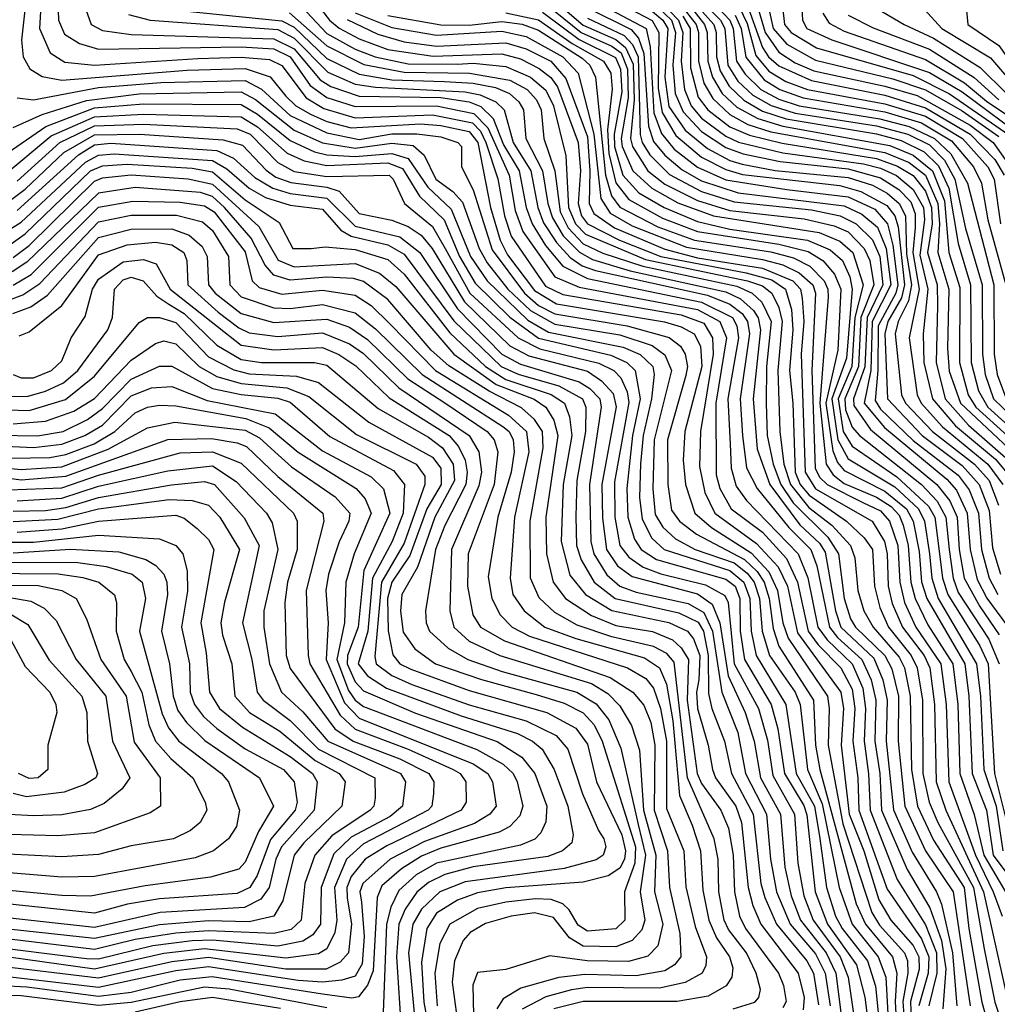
# Model space of a CAD drawing. Extents: x 501367 to 657802, y 482273 to 547541.
# Tile 690 of 714: x 639271 to 641671, y 496658 to 499077. Entities that reach past the tile are written whole.
import ezdxf

# ---------------------------------------------------------------- set-up
doc = ezdxf.new("R2010")
doc.units = 0

msp = doc.modelspace()

# ---------------------------------------------------------------- linework, layer by layer
at = {"layer": '0CON20XD'}
for points in [[(639355.4, 499415.4), (639367, 499075), (639381.3, 499041.3), (639418.2, 499018.2), (639465, 499004), (639815, 499009.7), (639895, 499004.6), (639935.3, 498985), (639984.7, 498915), (640025, 498885.5), (640095, 498863.4), (640295, 498865.1), (640386.5, 498846.5), (640420.6, 498810.6), (640473.2, 498695), (640487.7, 498607.7), (640506.2, 498556.2), (640585, 498444.7), (640645, 498419.5), (640935, 498364.6), (640990, 498335), (641006.2, 498295), (640980.6, 498135), (640981.2, 497958.8), (640990.5, 497925), (641018.3, 497875), (641095, 497817.8), (641153.5, 497753.5), (641181, 497695), (641207.2, 497575), (641231.3, 497541.3), (641287.3, 497485), (641315, 497432.1), (641321.6, 497385), (641317, 497305), (641328.8, 497215), (641331.4, 497135), (641401.2, 496941.2), (641485, 496819.5), (641503.5, 496775), (641501.4, 496735), (641479, 496655)], [(640862.1, 499182.1), (640952.9, 499065), (640958.9, 499045), (640960.5, 498975), (640972.2, 498935), (640995.9, 498895), (641031.7, 498861.7), (641083.5, 498833.5), (641144.7, 498814.7), (641407.7, 498767.7), (641465, 498743.9), (641512.6, 498705), (641541.5, 498631.5), (641552.7, 498505), (641579, 498419), (641578.9, 498235), (641599.5, 498155), (641618.3, 498125), (641722, 498032)], [(639326.1, 499153.9), (639320, 499055), (639346.4, 498995), (639381.9, 498971.9), (639455, 498965.2), (639708.4, 498981.6), (639815, 498984.5), (639885, 498979), (639915, 498963.8), (639974.4, 498884.4), (640018.4, 498858.4), (640095, 498835.9), (640285, 498843.1), (640383.3, 498823.3), (640402.6, 498802.6), (640415.7, 498775), (640445, 498685.3), (640461.2, 498595), (640478.3, 498545), (640561.9, 498421.9), (640605, 498401.5), (640895, 498351.4), (640950.9, 498330.9), (640972.5, 498295), (640974.1, 498255), (640942.7, 498065), (640940.5, 497979.5), (640953.7, 497915), (640978, 497865), (641080.5, 497790.5), (641133.1, 497733.1), (641155.9, 497685), (641180.9, 497570.9), (641287, 497425), (641293.4, 497385), (641288.4, 497295), (641307.6, 497125), (641343.8, 497035), (641380.2, 496915), (641410, 496865), (641465, 496803.1), (641478.6, 496775), (641479.2, 496745), (641458.4, 496665), (641464, 496505)], [(640675, 499153), (640824.2, 499074.2), (640840.6, 499045), (640838.7, 498908.7), (640848.2, 498848.2), (640882.1, 498792.1), (640945, 498738.9), (641005, 498708.3), (641046.2, 498696.2), (641285, 498669.6), (641336.5, 498655), (641400.2, 498620.2), (641419.4, 498595), (641428, 498568), (641443.7, 498425), (641436.2, 498393.8), (641402.2, 498335), (641395.2, 498305.2), (641401.8, 498145), (641486.9, 498055), (641585, 497981.5), (641626.5, 497935), (641651.1, 497871.1), (641659.6, 497779.6), (641679.2, 497715)], [(640855, 499163.5), (640932.1, 499065), (640937.6, 499045), (640938.1, 498975), (640950.7, 498920.6), (640972.6, 498882.6), (641015, 498843.3), (641059.3, 498819.3), (641115, 498801.2), (641395, 498750.6), (641455, 498725.8), (641494.8, 498695), (641525.4, 498625), (641529.7, 498575), (641525.3, 498505), (641552.7, 498415), (641548.7, 498268.7), (641553.4, 498213.4), (641580.6, 498135), (641711.7, 498011.7)], [(640945, 499149.6), (641014.6, 499075), (641023.2, 499055), (641030.9, 498975), (641052.4, 498942.4), (641091.1, 498905), (641135, 498881.2), (641185.2, 498864.8), (641383.3, 498833.3), (641455, 498814.2), (641517.4, 498785), (641557, 498747), (641597.8, 498675), (641662.6, 498425), (641663.9, 498255), (641671.1, 498205), (641694, 498144)], [(639288.9, 499145), (639275.9, 499025.9), (639280.3, 498985), (639295.9, 498955.9), (639326.7, 498936.7), (639375, 498927.8), (639682.7, 498952.7), (639825, 498956.6), (639886.5, 498936.5), (639925, 498888.9), (639949.2, 498865), (639985, 498844.3), (640025, 498826.5), (640085, 498810.6), (640255, 498820.7), (640305, 498817), (640375, 498802), (640395.8, 498775), (640427.4, 498615), (640451, 498535), (640469.3, 498499.3), (640535, 498411.5), (640588.9, 498378.9), (640854.1, 498334.1), (640895, 498322.6), (640927.3, 498305), (640943, 498275), (640945.8, 498225), (640903.9, 498065), (640900.1, 497995), (640905.5, 497935), (640928.6, 497865), (640969.4, 497829.4), (641067.1, 497767.1), (641110.7, 497720.7), (641131.9, 497675), (641145.2, 497595.2), (641157.7, 497557.7), (641254.2, 497415), (641258.9, 497385), (641256.5, 497295), (641292, 497102), (641363.7, 496883.7), (641382.5, 496852.5), (641443.8, 496785), (641451.1, 496765), (641451.7, 496735), (641439.5, 496665), (641444.8, 496585)], [(639425.7, 499125.7), (639446.7, 499065), (639475, 499050.1), (639545, 499040), (639895, 499029.7), (639945, 499004.8), (640009, 498929), (640035, 498912.2), (640105, 498889.1), (640305, 498885.5), (640375, 498874.7), (640403.5, 498863.5), (640434.1, 498834.1), (640458.8, 498768.8), (640497.8, 498705), (640514.9, 498614.9), (640529.1, 498575), (640562, 498522), (640605, 498471.3), (640665, 498441), (640945, 498383.2), (641021.2, 498345), (641032.2, 498325), (641035.9, 498295), (641010.1, 498145), (641015.3, 498035), (641017.6, 497975), (641030.6, 497930.6), (641055.9, 497895.9), (641182.7, 497765), (641206, 497706), (641230.9, 497585), (641253.4, 497553.4), (641315.2, 497495), (641341.2, 497435), (641347.7, 497385), (641344.3, 497305), (641355.5, 497224.5), (641358.9, 497135), (641425.3, 496965.3), (641495, 496853.8), (641521.9, 496785), (641523.1, 496735), (641503.3, 496655)], [(640575, 499132.1), (640655, 499062.7), (640735, 499027.9), (640758.5, 499008.5), (640777.6, 498967.6), (640780.1, 498879.9), (640770.9, 498785), (640775.4, 498765.4), (640813.2, 498705), (640855, 498672.8), (640935, 498632.7), (641015, 498608), (641197.1, 498587.1), (641270.6, 498570.6), (641305.2, 498555.2), (641344.4, 498514.4), (641358.6, 498485), (641368.2, 498425), (641336.7, 498345), (641330.4, 498225), (641296.8, 498145), (641298.6, 498118.6), (641315, 498076.1), (641332.7, 498055), (641484.9, 497935), (641523.8, 497893.8), (641545.2, 497855), (641553, 497775), (641562.9, 497705), (641575, 497670), (641650.2, 497555), (641676.3, 497495)], [(640665, 499131.6), (640809.4, 499055), (640819.5, 499009.5), (640828.1, 498848.1), (640846.8, 498796.8), (640878.2, 498758.2), (640935, 498714.3), (641005, 498683), (641155, 498659.2), (641305, 498641.9), (641370.9, 498610.9), (641401.6, 498575), (641415, 498522.6), (641427.2, 498425), (641422.2, 498405), (641378.5, 498325), (641378.3, 498215), (641371.4, 498141.4), (641385, 498120), (641465, 498042.7), (641575, 497958), (641602.1, 497922.1), (641624.9, 497865), (641632.6, 497775), (641651.4, 497705), (641673, 497665)], [(640825, 499142.3), (640888.9, 499075), (640899.6, 499045), (640895.6, 498975), (640903.5, 498905), (640919.6, 498865), (640945, 498834.8), (641005, 498790.4), (641035.7, 498775.7), (641145, 498749.9), (641342.5, 498722.5), (641385, 498712.1), (641423.8, 498693.8), (641465, 498659.6), (641489.8, 498615), (641492.5, 498585), (641481.4, 498498.6), (641500.4, 498415), (641489, 498305), (641491.1, 498235), (641511.9, 498145), (641568.9, 498078.9), (641667, 497997), (641699.1, 497959.1)], [(640913.5, 499135), (640975.5, 499065), (640981.2, 499045), (640981.7, 498985), (640991.2, 498951.2), (641013.1, 498913.1), (641049.2, 498879.2), (641095, 498851.6), (641152.7, 498832.7), (641375, 498796.3), (641435, 498779.8), (641491.9, 498751.9), (641527.3, 498717.3), (641552.4, 498662.4), (641575, 498527.1), (641605.8, 498425), (641607.5, 498235), (641624.9, 498164.9), (641648.1, 498125), (641765, 498019.2)], [(640932.9, 499135), (640991.5, 499075), (641002.1, 499055), (641009.6, 498965), (641034.5, 498925.5), (641071.5, 498891.5), (641115.8, 498865.8), (641175, 498846.9), (641375, 498815.7), (641451.5, 498795), (641505, 498768.8), (641541.5, 498731.5), (641567.1, 498685), (641593.5, 498563.5), (641633.9, 498425), (641634.8, 498255.2), (641641.5, 498205), (641661.6, 498145), (641709.4, 498099.4)], [(641052.8, 499125), (641095, 499008.1), (641109.9, 498985), (641135, 498963.3), (641215, 498927), (641395, 498891.3), (641495, 498859.9), (641605, 498795.1), (641665, 498733), (641688.1, 498695)], [(641075.2, 499135.2), (641101.1, 499045), (641135, 498996.8), (641175, 498970.2), (641221, 498951), (641395, 498913.4), (641475, 498890), (641605, 498817.3), (641661.3, 498775), (641710.2, 498705)], [(641101.1, 499145), (641121.5, 499055), (641155, 499016.5), (641225, 498976.9), (641415, 498931), (641495, 498904.3), (641585, 498852.3), (641675, 498789.9)], [(641139.9, 499145), (641149.1, 499065), (641165.4, 499045), (641227.6, 499007.6), (641465, 498939.5), (641554.2, 498894.2), (641712.5, 498785)], [(641189.8, 499135), (641192.9, 499075), (641203.8, 499055), (641265, 499026.7), (641505, 498947.1), (641585, 498899.1), (641748.3, 498778.3)], [(641307.3, 499145), (641443, 499065), (641515, 499030.8), (641629, 498959), (641693.9, 498895)], [(641593.6, 499125), (641599.2, 499065), (641675, 499013), (641725, 498942.5), (641823, 498843), (641860.7, 498790.7), (641873.8, 498753.8), (641905.2, 498605), (641959.1, 498495), (641964.6, 498415), (642028.2, 498318.2), (642128.1, 498145), (642116.4, 498045), (642127.2, 497975), (642145, 497925.2), (642203.3, 497855), (642225, 497837.6), (642295, 497800), (642315, 497796.2), (642345, 497802), (642375, 497828.2), (642393.3, 497865), (642412.7, 497940.8)], [(639665, 499099.4), (639915, 499073.9), (639945, 499058), (640025, 498981.3), (640105, 498942.4), (640185, 498929.1), (640314.5, 498924.5), (640385, 498920.9), (640439.7, 498909.7), (640474.2, 498895), (640496.4, 498875), (640508.2, 498855), (640514.3, 498785), (640555.1, 498705), (640568, 498625), (640579.6, 498589.6), (640605.7, 498545.7), (640645.4, 498505.4), (640677.7, 498487.7), (640770.1, 498459.9), (641005, 498408.1), (641040.8, 498390.8), (641072.6, 498362.6), (641084.4, 498344.4), (641089.9, 498315), (641071.8, 498145), (641081.6, 498021.6), (641112.8, 497935), (641186.3, 497836.3), (641235, 497790.6), (641248.7, 497768.7), (641274, 497625), (641287.1, 497585), (641368.1, 497508.1), (641390.4, 497455), (641400.8, 497405), (641398.9, 497305), (641416.3, 497136.3), (641462.4, 497032.4), (641522.2, 496935), (641534.2, 496904.2), (641561.4, 496785), (641572.1, 496655)], [(639998.5, 499118.5), (640031.8, 499075), (640055.7, 499055.7), (640105, 499029.2), (640175, 499003.4), (640286.6, 498986.6), (640455, 498992.5), (640500.5, 498980.5), (640546.6, 498956.6), (640575, 498934.7), (640591.3, 498911.3), (640642.7, 498775), (640648.3, 498705), (640642, 498625), (640650.8, 498595), (640664.9, 498575), (640743.5, 498535), (640845.3, 498495.3), (641055.2, 498455.2), (641117.5, 498437.5), (641151.3, 498415), (641165.9, 498365), (641169, 498315), (641160.9, 498215), (641169.6, 498135), (641175.4, 497965), (641187.6, 497935), (641209.1, 497909.1), (641301.3, 497845), (641344.2, 497804.2), (641364.6, 497775), (641369.5, 497685), (641382.6, 497632.6), (641404.4, 497585), (641459.8, 497515), (641474.6, 497485), (641487.3, 497405), (641488.4, 497225), (641504.1, 497155), (641525.4, 497105), (641612.5, 496945), (641639.3, 496795), (641665, 496663.5), (641715.2, 496515.2)], [(640565, 499113.5), (640650.1, 499045), (640725, 499011.7), (640748.2, 498995), (640763.7, 498955), (640765, 498884.4), (640748, 498785), (640750.7, 498765), (640776.9, 498705), (640822.9, 498663), (640887.1, 498627.1), (640974.8, 498594.8), (641233.8, 498553.8), (641285, 498532.9), (641316.8, 498505), (641341.7, 498425), (641321.6, 498345), (641314.6, 498225), (641280.6, 498145), (641292.9, 498065), (641315, 498028.9), (641425, 497953.8), (641502.1, 497882.1), (641517.8, 497855), (641529.6, 497765), (641537, 497705), (641549.6, 497665), (641628.5, 497538.5), (641648.7, 497495), (641664.8, 497225.2), (641707.2, 497055)], [(640665, 499105.8), (640772.1, 499052.1), (640790.8, 499030.8), (640803.7, 498993.7), (640815.3, 498815), (640827.7, 498777.7), (640855, 498743.7), (640897.4, 498707.4), (640945, 498680.9), (641035, 498651.4), (641295, 498619.7), (641338.6, 498598.6), (641377, 498567), (641398.3, 498515), (641409.6, 498425), (641364.4, 498335), (641360.9, 498215), (641344.8, 498135), (641394.5, 498075), (641547.8, 497947.8), (641570.8, 497920.8), (641597.5, 497865), (641604.8, 497775), (641621.9, 497701.9), (641645.9, 497655.9), (641705.1, 497575)], [(640825, 499119.6), (640871.2, 499075), (640881.4, 499045), (640874.6, 498965), (640880.8, 498895), (640900.2, 498850.2), (640945, 498801.6), (641005, 498762.4), (641047.1, 498747.1), (641137.9, 498727.9), (641305, 498710.4), (641385, 498688.4), (641429.6, 498659.6), (641458.9, 498628.9), (641469.6, 498599.6), (641469.5, 498565), (641463.8, 498505), (641479.6, 498415), (641454.9, 498294.9), (641474.4, 498155), (641484.2, 498135), (641536.5, 498076.5), (641648.4, 497985), (641684.9, 497935)], [(641037.9, 499107.9), (641057.1, 499067.1), (641078.8, 498988.8), (641110.5, 498950.5), (641152, 498925), (641205.2, 498905), (641395, 498870.3), (641495, 498839.2), (641586.2, 498785), (641647.9, 498715), (641663.3, 498685), (641678.8, 498575)], [(641492, 499102), (641535.2, 499055), (641655, 498982.6), (641713.7, 498913.7)], [(639538.9, 499088.9), (639591.4, 499075), (639905, 499052.2), (639945, 499031.4), (640027.9, 498947.9), (640095, 498918.3), (640145, 498910.5), (640365, 498899.5), (640402, 498892), (640440.5, 498875), (640460.7, 498855), (640482.9, 498775), (640526.2, 498705), (640543.3, 498615), (640557.7, 498577.7), (640589.2, 498529.2), (640622.7, 498492.7), (640652.4, 498472.4), (640685, 498460.5), (640959.9, 498400.1), (641015, 498378), (641045.3, 498355), (641058.3, 498335), (641062.9, 498305), (641040.4, 498145), (641045.7, 498055), (641056, 497976), (641082, 497925), (641159.7, 497829.7), (641213.3, 497775), (641228.2, 497735), (641259.3, 497585), (641279.1, 497559.1), (641339, 497505), (641361.7, 497455), (641373.3, 497405), (641371, 497305), (641382.9, 497225), (641387.1, 497135), (641449.8, 496989.8), (641505.4, 496895), (641534, 496815), (641544.8, 496745.2), (641537.7, 496647.7)], [(639933.4, 499093.4), (640025, 499012.2), (640116.4, 498966.4), (640215, 498948), (640375.6, 498945.6), (640475, 498928.2), (640516.9, 498905), (640540, 498880), (640551.5, 498855), (640558.1, 498785), (640585.1, 498705.1), (640598.2, 498605), (640617.7, 498565), (640655, 498526.2), (640703, 498503), (640801.1, 498471), (641032, 498422), (641069.7, 498405), (641093.2, 498383.2), (641116, 498335), (641105.1, 498225), (641103.8, 498135), (641106.5, 498055), (641121.4, 497985), (641140.3, 497935), (641169.9, 497889.9), (641255.6, 497805.6), (641281.7, 497765), (641295.4, 497655), (641310.8, 497605), (641323.2, 497585), (641394.9, 497515), (641412.5, 497482.5), (641428.5, 497415), (641427.7, 497305), (641444.5, 497145), (641495.2, 497035.2), (641562.9, 496935), (641604.4, 496654.4)], [(639975.8, 499095.8), (640025, 499042.7), (640095, 499003.9), (640144, 498985), (640225, 498968.3), (640345, 498967.2), (640385, 498969.6), (640465, 498961.8), (640525, 498935.3), (640563.1, 498903.1), (640582.1, 498865), (640611.8, 498741.8), (640619, 498615), (640636.1, 498575), (640660.2, 498550.2), (640807.8, 498487.8), (641058.5, 498435), (641095, 498423), (641118, 498405), (641135, 498370), (641143.2, 498335), (641132.4, 498215), (641137.2, 498065), (641147.6, 497985), (641163.7, 497935), (641208.7, 497878.7), (641265, 497835), (641310.8, 497785), (641321.7, 497755), (641329.3, 497675), (641343.4, 497625), (641367, 497585), (641430.6, 497510.6), (641443.2, 497485), (641457.2, 497415), (641460.7, 497235), (641475.3, 497145.3), (641515, 497061.2), (641590, 496945), (641601.1, 496845), (641633.4, 496663.4), (641677.6, 496505)], [(640075, 499076.8), (640151, 499041), (640215, 499022.4), (640295, 499011.8), (640465, 499019.6), (640514.9, 499004.9), (640575, 498974.4), (640612.3, 498932.3), (640665, 498788.8), (640671.2, 498705), (640669.1, 498625), (640680.8, 498600.8), (640731.4, 498565), (640855, 498512.7), (640935, 498491.7), (641095, 498466.5), (641169.7, 498435), (641188.3, 498415), (641192.6, 498392.6), (641196.2, 498335), (641190, 498255), (641200, 497965), (641225, 497924.3), (641364.2, 497845), (641394.8, 497794.8), (641401.3, 497765), (641403.7, 497685), (641413, 497643), (641438.3, 497585), (641491.7, 497515), (641505.7, 497485), (641517.1, 497395), (641521.3, 497205), (641544.7, 497135), (641637.8, 496935), (641692.9, 496685)], [(640095, 499093.2), (640185, 499057.4), (640295, 499038.3), (640455, 499048.4), (640514.9, 499034.9), (640605.1, 498985), (640642.6, 498945), (640681, 498795), (640697.7, 498637.7), (640721.2, 498601.2), (640775, 498569.9), (640908.2, 498518.2), (641095, 498487.9), (641144.5, 498474.5), (641185, 498454.9), (641218.7, 498425), (641224.8, 498405), (641216.4, 498215), (641223.9, 497975), (641235, 497952.9), (641253.6, 497935), (641340.9, 497890.9), (641385, 497870.5), (641406.6, 497845), (641426.9, 497785), (641431.7, 497695), (641443.5, 497645), (641471.3, 497585), (641532.6, 497495), (641546.1, 497395), (641552.6, 497205), (641617.8, 497025), (641661.5, 496935), (641683, 496875)], [(640175, 499086.5), (640305, 499063.5), (640375, 499062.7), (640455, 499072.1), (640505, 499065.7), (640545, 499051.1), (640652.2, 498982.2), (640671.4, 498965), (640685.1, 498935.1), (640709.2, 498695), (640723.9, 498643.9), (640745, 498616), (640838.2, 498568.2), (640928, 498535), (641115, 498506.2), (641171.3, 498491.3), (641210.9, 498470.9), (641246.7, 498435), (641255.6, 498415), (641256, 498395), (641235.5, 498135), (641251.4, 497985), (641268.7, 497958.7), (641295, 497937.3), (641375, 497904), (641410.5, 497880.6), (641430.1, 497860.1), (641440.1, 497835), (641452.4, 497785), (641458.8, 497695), (641469.4, 497655), (641500.5, 497590.5), (641562.1, 497495), (641574.7, 497394.7), (641579.1, 497225), (641614.9, 497124.9), (641638.6, 497025), (641697.1, 496925)], [(640465, 499093), (640545, 499076.4), (640628, 499018), (640704.7, 498975), (640722.7, 498945), (640725.7, 498905.7), (640714.3, 498805.7), (640717.9, 498747.9), (640735, 498676), (640766.7, 498635), (640849.4, 498589.4), (640935, 498556.5), (641135.4, 498525.4), (641206.9, 498506.9), (641243.2, 498485), (641271.7, 498451.7), (641287.5, 498415), (641279.8, 498265), (641250.1, 498135), (641267.5, 498017.5), (641279.1, 497989.1), (641295, 497969.6), (641395, 497919), (641448.2, 497875), (641465.1, 497845), (641479.4, 497770.6), (641485.6, 497695.6), (641498.2, 497655), (641591.4, 497495), (641601.6, 497415), (641609.6, 497225), (641644.7, 497135), (641661, 497025), (641727.9, 496935)], [(640555, 499095), (640645, 499028.1), (640733.8, 498983.8), (640746.7, 498955), (640749.3, 498899.3), (640730.5, 498795), (640731.2, 498765), (640751.8, 498695), (640791.6, 498651.6), (640853.7, 498615), (640935, 498581.1), (641015, 498562.2), (641205.3, 498535.3), (641261.1, 498511.1), (641291.5, 498485), (641309.5, 498445), (641315.4, 498415), (641300.9, 498245), (641265.4, 498145), (641280, 498045), (641305, 497997.7), (641419.4, 497929.4), (641477.9, 497875), (641492.9, 497845), (641505.1, 497765), (641510.7, 497705), (641526.3, 497655), (641620.1, 497495), (641629.8, 497415), (641638, 497235), (641668.7, 497145), (641685.1, 497035)], [(640665, 499080.3), (640755, 499037.6), (640775.6, 499015.6), (640789.6, 498985), (640794.9, 498794.9), (640799.4, 498775), (640818.3, 498745), (640866.4, 498696.4), (640944.8, 498654.8), (641025, 498629.3), (641215, 498609.2), (641285.2, 498595.2), (641325, 498575), (641365, 498535.8), (641383.3, 498495), (641390.5, 498425), (641351.9, 498345), (641346, 498224), (641318.3, 498145), (641319.1, 498129.1), (641360.2, 498070.2), (641522.8, 497935), (641554.6, 497894.6), (641572.7, 497855), (641577.8, 497775), (641590.4, 497705), (641628.7, 497635), (641676.2, 497566.2)], [(640825, 499097), (640850.3, 499075), (640862.2, 499055), (640855, 498935), (640865, 498863.3), (640905.3, 498805), (640960, 498760), (641015, 498730.8), (641045, 498721.8), (641126.4, 498706.4), (641305, 498689.1), (641365, 498670), (641400.7, 498650.7), (641430.5, 498625), (641446.2, 498595), (641448.4, 498501.6), (641460.7, 498425), (641453.6, 498386.4), (641428.3, 498335), (641420.8, 498305), (641436.1, 498155), (641446.3, 498135), (641512.2, 498065), (641615, 497985), (641651.7, 497945), (641673.9, 497883.9)], [(640899.1, 499085), (640917.1, 499055), (640918.3, 498958.3), (640936.6, 498886.6), (640960.7, 498855), (641015, 498813.6), (641063, 498793), (641143.3, 498773.3), (641375, 498735.8), (641426.7, 498716.7), (641465, 498693.7), (641495, 498655.5), (641509.8, 498615), (641511.1, 498575), (641500.2, 498505), (641524.1, 498425), (641524.2, 498375), (641521.2, 498235), (641543, 498145), (641600.7, 498080.7), (641699.1, 497995)], [(641027.8, 499087.8), (641042.2, 499055), (641054.4, 498984.4), (641098.8, 498928.8), (641137.4, 498905), (641195, 498884.5), (641395, 498850.1), (641485, 498823), (641559.2, 498779.3), (641612.8, 498715), (641632.8, 498675), (641648.4, 498585), (641692.3, 498425)], [(641242.8, 499092.8), (641258.2, 499068.2), (641295, 499048.3), (641495, 498978.5), (641591.2, 498921.2), (641645, 498876.2), (641745, 498809.2)], [(641305, 499087.6), (641366.7, 499056.7), (641505, 499003.8), (641614.4, 498934.4), (641675, 498879.5)], [(639265, 498884.8), (639305, 498880), (639465, 498909.7), (639618.1, 498921.9), (639825, 498927.1), (639865, 498905.9), (639935, 498841.6), (640025, 498798.4), (640105, 498782.6), (640185, 498796.6), (640246.6, 498796.6), (640305, 498788.9), (640346.9, 498775), (640356.2, 498765), (640356.2, 498715), (640385, 498658.6), (640431.1, 498511.1), (640510.3, 498405), (640545, 498374.7), (640585, 498354), (640762.8, 498325), (640865.9, 498295.9), (640893.3, 498275), (640905.2, 498255.2), (640911.1, 498225), (640907.1, 498202.9), (640861.5, 498045), (640862.9, 497935), (640871.9, 497871.9), (640891.2, 497845), (640933.2, 497813.2), (641050.7, 497750.7), (641081.6, 497721.6), (641099.1, 497695), (641111.3, 497655), (641121, 497581), (641135, 497537.9), (641220.1, 497405), (641224.7, 497295.2), (641235.9, 497235), (641325, 496905.2), (641347.7, 496855), (641414, 496775), (641424.5, 496735), (641420.8, 496665), (641425.8, 496575)], [(639255, 498811.5), (639326.7, 498843.3), (639435, 498878.4), (639565, 498894.2), (639815, 498899), (639850.6, 498880.6), (639945, 498805.4), (640015, 498773.8), (640095, 498761), (640185, 498773.3), (640237.1, 498767.2), (640264, 498744), (640293.1, 498685), (640335, 498654.4), (640358.1, 498628.1), (640399.2, 498515), (640419.2, 498479.2), (640469.7, 498415), (640525, 498362.2), (640585, 498328.9), (640745, 498302.5), (640823.7, 498276.3), (640855, 498253.8), (640871.2, 498215), (640828.7, 498045), (640825.8, 497924.2), (640831.6, 497861.6), (640850.1, 497830.1), (640881.5, 497801.5), (640930, 497775), (641025, 497743), (641057.5, 497717.5), (641074.6, 497695), (641087.3, 497655), (641094.5, 497575), (641111.7, 497515), (641175.1, 497425), (641187.5, 497395), (641205.1, 497234.9), (641241.1, 497151.1), (641283, 496945), (641315, 496855), (641379.2, 496775), (641397.5, 496725), (641405.8, 496575)], [(639205.4, 498724.6), (639335.5, 498814.5), (639455, 498859.7), (639575, 498869.8), (639815, 498868.4), (639855, 498844.8), (639935, 498780.1), (639995, 498751.8), (640025, 498744.4), (640095, 498740.7), (640185, 498748.3), (640225, 498735.3), (640273.2, 498665), (640330.8, 498610.8), (640378.4, 498495), (640418.9, 498435), (640518.8, 498338.8), (640569.5, 498309.5), (640752.6, 498272.6), (640794.3, 498254.3), (640825.6, 498225), (640828.8, 498205), (640822.1, 498145), (640801.8, 498055), (640795.4, 497985.4), (640793.1, 497903.1), (640799.5, 497849.5), (640823.2, 497803.2), (640853.6, 497775), (641015, 497724.2), (641049.3, 497695), (641063.9, 497655), (641066.8, 497575), (641079.4, 497515), (641152.1, 497395), (641177.6, 497225), (641222.4, 497145), (641235.8, 497065.8), (641252, 496945), (641274.5, 496875), (641290.7, 496845), (641352.7, 496765), (641372.6, 496702.6), (641385, 496581.2)], [(639235, 498696), (639348.5, 498791.5), (639455, 498837.9), (639575.1, 498844.9), (639815, 498837.8), (639855, 498813.7), (639928.4, 498748.4), (639969.5, 498729.5), (640025, 498718.1), (640175, 498724.8), (640211.3, 498711.3), (640253.1, 498643.1), (640313.4, 498585), (640351.2, 498495), (640389.4, 498429.4), (640475, 498345.7), (640545, 498294.4), (640722.6, 498252.6), (640761.5, 498235), (640782.7, 498215), (640794.7, 498145), (640775.5, 498055), (640761.5, 497925), (640764.1, 497855), (640781, 497801), (640797.4, 497775), (640835, 497750.8), (641005, 497702.9), (641027.9, 497685), (641039.2, 497655), (641040.3, 497575), (641051, 497505), (641116.5, 497395), (641132.9, 497335), (641148.6, 497225), (641196.3, 497146.3), (641203.6, 497123.6), (641224, 496935), (641254.3, 496855), (641325.9, 496755), (641346.3, 496676.3), (641357.6, 496585)], [(639265, 498680), (639369.6, 498775), (639455, 498816.2), (639575, 498820), (639805, 498808.7), (639837.1, 498795), (639905, 498725.7), (639945, 498703.7), (640025, 498691.8), (640178.3, 498695), (640188.4, 498685), (640215.9, 498625), (640285, 498569), (640315.6, 498514.4), (640376.5, 498405), (640495.3, 498295.3), (640548, 498268), (640693, 498233), (640730, 498215), (640747.1, 498197.1), (640762.6, 498162.6), (640766.5, 498136.5), (640731.4, 497941.4), (640732.2, 497855), (640744.9, 497785), (640766.7, 497756.6), (640802.2, 497732.2), (640845.6, 497715.6), (640955, 497689), (641002.7, 497662.7), (641010.3, 497645), (641025.2, 497495), (641084.9, 497385), (641107.1, 497307.1), (641120.3, 497220.3), (641173.7, 497125), (641181.9, 497005), (641196.3, 496925), (641219, 496865), (641285.4, 496775), (641305.5, 496725), (641326, 496585)], [(639215, 498608.4), (639285, 498660.1), (639380, 498750), (639455, 498793.9), (639565.6, 498795.6), (639771.2, 498781.2), (639818.7, 498768.7), (639876.6, 498706.6), (639900.2, 498690.2), (639936.7, 498676.8), (640025.1, 498665.1), (640055.5, 498655.5), (640105, 498600.8), (640185, 498584.1), (640225, 498568.8), (640257, 498547), (640284.2, 498514.2), (640363.5, 498383.5), (640475, 498275.6), (640521.1, 498251.1), (640665, 498213), (640699.8, 498189.8), (640728.6, 498158.6), (640735.5, 498125.5), (640700.4, 497935), (640702.1, 497852.1), (640712.3, 497775), (640739.2, 497735), (640775, 497708.8), (640935, 497666.4), (640971.2, 497641.2), (640990, 497595), (641010.7, 497465), (641052.7, 497375), (641074.2, 497305), (641090.3, 497215), (641139.2, 497125), (641149.9, 496995), (641164.9, 496924.9), (641188, 496865), (641251.5, 496785), (641275.3, 496735), (641293.7, 496586.4)], [(639265, 498608.2), (639415.5, 498744.5), (639455, 498768.8), (639495, 498773.1), (639755, 498755.1), (639796.3, 498736.3), (639849, 498689), (639892.7, 498662.7), (639935, 498649.7), (640025, 498638.2), (640095, 498569.8), (640205, 498543.4), (640253.3, 498505), (640346.3, 498366.3), (640455.4, 498255.4), (640500.6, 498230.6), (640645, 498187), (640671, 498171), (640695.5, 498145.5), (640699.2, 498125), (640670.5, 497935), (640673.5, 497795), (640680.9, 497765), (640713, 497713), (640745, 497685.3), (640785, 497670.7), (640912.8, 497642.8), (640950.9, 497620.9), (640972, 497575), (640995.1, 497425.1), (641034.1, 497325.9), (641053.4, 497225), (641105.1, 497125), (641114.3, 497015), (641129.1, 496935), (641162.5, 496855), (641225, 496782.4), (641248.6, 496735), (641260.9, 496655)], [(639185, 498523.8), (639275, 498579.6), (639433.3, 498726.7), (639465, 498743.8), (639503.3, 498746.7), (639745, 498730.5), (639780.3, 498710.2), (639835, 498662.8), (639875, 498639.9), (639935, 498620.7), (640015, 498611), (640059.4, 498559.4), (640085.3, 498544.7), (640175, 498523.5), (640215, 498500.4), (640337.2, 498337.2), (640453.5, 498225), (640495, 498206.3), (640595, 498177), (640652.8, 498145), (640661.1, 498125), (640660.8, 498065), (640639.4, 497945), (640636.6, 497856.6), (640638.6, 497785), (640649.6, 497749.6), (640682, 497695), (640732.9, 497655), (640889.5, 497619.5), (640936.7, 497596.7), (640949.8, 497575), (640961.9, 497515), (640962.1, 497422.1), (640970.2, 497385), (641001.3, 497305), (641018.8, 497225), (641071.9, 497125), (641091.2, 496955), (641100.5, 496920.5), (641129.4, 496855), (641203.9, 496765), (641220.4, 496735), (641232.8, 496657.2)], [(639245, 498522.1), (639285, 498550.6), (639445, 498705.7), (639475, 498717.9), (639535, 498722.1), (639695, 498711.6), (639745, 498702.6), (639825, 498634.2), (639908.4, 498578.4), (639942, 498515), (639986.7, 498515), (640021.4, 498518.6), (640095, 498512.3), (640175, 498487.7), (640215, 498451.7), (640327.2, 498307.2), (640415, 498225), (640465, 498193.1), (640576.4, 498156.4), (640609.2, 498135), (640621.5, 498101.5), (640627.1, 498055), (640605.6, 497935), (640600.6, 497795), (640622.2, 497712.2), (640660.6, 497665), (640725, 497625.3), (640865, 497596.1), (640911.1, 497575), (640925.6, 497555.6), (640940.8, 497515), (640938.4, 497455), (640932.7, 497425), (640935.1, 497385), (640961.5, 497295), (640971.9, 497235), (640979.9, 497215), (641029.2, 497145), (641043.4, 497105), (641059.8, 496945), (641071.1, 496901.1), (641091, 496855), (641182.3, 496735), (641197.5, 496675), (641194.7, 496645)], [(639255, 498492.8), (639295, 498522), (639455, 498680.2), (639475, 498688.2), (639545, 498695.9), (639685, 498685.4), (639745, 498673), (639858.3, 498568.4), (639906.1, 498486.1), (639945, 498469.8), (640095, 498478.1), (640154.4, 498454.4), (640195, 498421.4), (640337, 498255), (640440.8, 498180.8), (640534.3, 498144.3), (640563.4, 498125), (640582.7, 498092.7), (640592.7, 498055), (640563.2, 497855), (640564.6, 497764.6), (640580.7, 497695), (640611.1, 497655), (640675, 497612.9), (640735, 497588.6), (640825, 497574.2), (640873.8, 497553.8), (640895, 497534), (640913.1, 497505), (640911.7, 497455), (640909.7, 497405), (640934.7, 497225), (640945, 497200.7), (640992.9, 497135), (641011.1, 497091.1), (641023.2, 497025), (641026.4, 496935), (641038.6, 496875), (641053.3, 496845), (641133.8, 496735), (641146.8, 496705), (641152.8, 496665), (641145, 496650)], [(641023.1, 496646.9), (641076.2, 496663.8), (641086.2, 496675), (641089.8, 496695), (641079.4, 496735), (641055.3, 496785), (641011.8, 496841.8), (641000.9, 496865), (640987.5, 496935), (640985.7, 497015), (640976.5, 497065), (640910.4, 497215), (640878.3, 497498.4), (640859.8, 497519.8), (640827, 497537), (640725, 497560.8), (640639.9, 497589.9), (640585, 497620.5), (640547, 497657), (640525.6, 497705), (640524.9, 497845.1), (640556.6, 498025), (640554.7, 498065), (640534.9, 498095), (640503.3, 498123.3), (640423.9, 498163.9), (640325, 498226.2), (640281.5, 498265), (640175, 498389.6), (640115, 498433.7), (640091.1, 498441), (640025, 498444.3), (639935, 498436.6), (639895, 498449.3), (639874, 498474), (639839.7, 498539.7), (639774.1, 498615), (639745, 498642.7), (639715, 498651.9), (639555, 498664.8), (639465, 498650.9), (639289.3, 498480.7), (639252.6, 498457.4)], [(639255, 498424.9), (639299.3, 498450.7), (639465, 498616), (639549.3, 498630.7), (639665, 498628.1), (639725, 498619.6), (639748.8, 498605), (639825, 498506.1), (639842, 498435), (639858.9, 498418.9), (639915, 498402.6), (640015, 498412), (640095, 498400.3), (640134.5, 498374.5), (640179.9, 498329.9), (640291.9, 498215), (640471.5, 498105), (640515.7, 498065), (640521.3, 498015), (640486.5, 497855), (640475.1, 497705), (640482.4, 497665), (640510.2, 497625), (640560.4, 497585), (640636.4, 497556.4), (640805, 497509.7), (640841.7, 497485), (640859.2, 497445), (640875.1, 497354.9), (640891.1, 497171.1), (640921.9, 497098.1)], [(639235.9, 498384.1), (639279.3, 498400.7), (639321.1, 498428.9), (639465, 498579.7), (639545, 498596.7), (639656.7, 498596.7), (639719.9, 498579.9), (639745, 498558.5), (639783.8, 498495), (639787.1, 498425), (639815, 498395.5), (639895, 498368.7), (639935, 498367.2), (640015, 498377.4), (640095, 498356.8), (640145, 498317.4), (640259.2, 498205), (640457.6, 498077.6), (640472.6, 498065), (640482.8, 498045), (640485.5, 498015), (640478, 497965), (640445.3, 497855), (640421.6, 497708.4), (640430.3, 497655), (640451.2, 497615), (640480.2, 497585), (640522.6, 497562.6), (640763.8, 497485), (640808.3, 497458.3), (640827.6, 497435), (640844.9, 497384.9), (640859, 497305), (640859.5, 497139.5), (640902.2, 497035), (640906.8, 496946.8)], [(639254.9, 498355.1), (639298.7, 498371.3), (639339.9, 498400.1), (639465, 498541.8), (639545, 498562.1), (639645, 498563.1), (639687.6, 498547.6), (639719.3, 498519.3), (639731.6, 498495), (639734.6, 498425), (639751.2, 498405), (639815, 498354.9), (639895, 498332.9), (640025, 498341.4), (640081.2, 498321.2), (640125, 498291.4), (640224.5, 498194.5), (640315, 498135.2)], [(639270.1, 498299.9), (639295, 498309.7), (639375.1, 498374.9), (639465, 498499.4), (639535, 498524), (639605, 498530.1), (639645, 498523.6), (639674.5, 498505), (639681.4, 498485), (639683.8, 498425), (639758.3, 498358.4), (639809.6, 498319.6), (639835, 498307.9), (639905, 498298.6), (640015, 498307.5), (640080.7, 498280.7), (640115, 498256.7), (640202.2, 498172.2), (640374.9, 498055), (640398.7, 498015), (640405.1, 497964.9), (640398.5, 497931.5), (640331.2, 497775), (640327.5, 497625), (640337, 497585), (640375, 497550.5), (640449.7, 497515), (640675, 497446), (640715, 497421.7), (640745, 497391.2)], [(639255.2, 498205), (639275, 498197.1), (639305, 498197.2), (639349.5, 498215), (639375, 498238.6), (639398, 498295), (639432.4, 498347.6), (639449.8, 498415), (639465, 498439.6), (639525, 498482), (639575, 498487.9), (639606.8, 498476.8), (639641.1, 498415), (639815, 498277.6), (639895, 498265.6), (640015, 498271.8), (640055, 498254), (640096.4, 498226.4), (640178.1, 498148.1), (640325.4, 498055.4), (640348.4, 498028.4), (640365.3, 497995), (640370.3, 497965), (640366.8, 497935), (640315, 497834.4), (640292, 497775), (640267.9, 497625), (640269.5, 497595), (640277.4, 497575), (640323, 497533.1), (640371.2, 497505), (640455.5, 497475.5), (640638.9, 497425), (640686.4, 497396.4), (640717.3, 497357.3), (640747.5, 497287.5), (640789.9, 497099.9)], [(639245, 498151.4), (639292.3, 498152.3), (639335, 498164), (639379, 498185), (639414.1, 498215), (639487.4, 498315), (639499.1, 498345), (639504.3, 498415), (639525, 498437.4), (639545, 498444.5), (639574.2, 498435), (639607.9, 498397.9), (639637.7, 498377.7), (639675.5, 498355), (639755, 498276.9), (639815, 498241.6), (639865, 498234.6), (639995, 498234.5), (640025, 498228.4), (640151.4, 498121.4), (640275, 498050.9), (640309.2, 498025), (640335.2, 497985), (640339, 497945), (640290.6, 497855), (640248, 497732), (640209.7, 497665), (640205.9, 497624.1), (640212.6, 497572.6), (640241.2, 497531.2), (640292.4, 497495), (640405, 497456), (640539.5, 497419.5), (640607.7, 497397.7), (640655, 497374.1), (640681.5, 497345), (640701.4, 497305), (640782.9, 497045), (640781.3, 497005), (640756.1, 496935), (640756.8, 496865), (640735, 496844), (640665, 496837.8), (640642.4, 496852.4), (640620.4, 496890.4), (640604.8, 496905), (640575.8, 496915.8), (640537.5, 496917.5), (640465, 496909.5), (640395, 496893.5), (640327, 496855), (640302.5, 496807.5), (640290.7, 496735), (640296, 496655)], [(639185, 498119.8), (639295, 498116.6), (639383.5, 498143.5), (639455, 498201.2), (639565, 498332.7), (639585, 498344.8), (639615, 498345.4), (639655, 498332.6), (639735, 498248.9), (639796.7, 498216.7), (639835, 498207.1), (639950.8, 498200.8), (640005.3, 498185.3), (640128.4, 498088.4), (640285, 498001.8), (640305.4, 497975), (640305.7, 497935), (640270.6, 497875), (640229.2, 497760.8), (640185.3, 497695), (640174.6, 497655), (640175.8, 497575.7), (640187.1, 497517.1), (640204.5, 497495), (640231.3, 497481.3), (640375, 497429.3), (640565.1, 497375.1), (640636.3, 497336.3), (640665, 497296.9), (640687.8, 497205), (640750, 497075), (640758.4, 497035), (640756.4, 497015), (640745, 496992.8), (640716.2, 496973.8), (640655, 496958.5), (640465, 496944.6), (640395, 496932.6), (640345.9, 496914.1), (640295, 496882.2), (640270.9, 496845), (640258.1, 496761.9), (640263.5, 496663.5), (640282.9, 496557.1)], [(639255, 498083.6), (639335, 498090.4), (639404.7, 498115.3), (639455, 498146.4), (639545, 498240.3), (639605, 498281.5), (639625, 498287.7), (639655, 498280.6), (639711.6, 498225), (639755, 498200.6), (639815, 498182.9), (639927.2, 498172.8), (639981.5, 498151.5), (640098, 498058), (640244.4, 497985), (640265.8, 497955.8), (640266, 497935), (640215, 497791), (640159.4, 497695), (640142.9, 497512.9), (640146.4, 497495), (640185, 497465.9), (640234.1, 497444.1), (640375, 497394.2), (640515, 497354.5), (640588.7, 497318.7), (640616.9, 497285), (640652.8, 497175), (640692, 497085), (640705.6, 497065), (640710.2, 497045), (640703.7, 497025), (640686.6, 497013.4), (640607.7, 496992.3), (640365, 496959.4), (640302.4, 496935), (640258.2, 496891.8), (640236.3, 496855), (640226.2, 496785), (640244.3, 496585)], [(639215, 498056.5), (639315, 498054.9), (639377.9, 498065), (639437.9, 498095), (639475, 498121.7), (639545, 498193.7), (639615, 498225.4), (639645, 498225.4), (639745, 498170.8), (639815, 498155.7), (639905, 498146.8), (639935, 498137.1), (640032.5, 498052.5), (640189.4, 497969.4), (640215.7, 497935), (640213.1, 497865), (640186, 497795), (640137.9, 497705), (640126.4, 497575), (640102.4, 497495), (640125.4, 497465.4), (640172.2, 497435), (640355, 497367.1), (640493.6, 497323.6), (640530.2, 497305), (640553.8, 497285), (640583.3, 497235), (640617.3, 497145), (640630, 497075), (640627, 497055), (640604.1, 497035), (640568.3, 497021.7), (640385, 496995.7), (640315, 496977.3), (640275, 496957.8), (640246.3, 496933.7), (640217.9, 496892.1), (640202.5, 496855), (640196.2, 496775), (640208.6, 496585)], [(639185, 498031.8), (639305, 498026.2), (639375, 498034.1), (639431.5, 498055), (639475, 498080.9), (639545, 498153), (639595, 498172.4), (639645, 498176.1), (639731.5, 498141.5), (639898.8, 498108.8), (640015, 498017.9), (640134.1, 497954.1), (640164.3, 497924.3), (640180.1, 497865), (640116.1, 497723.9), (640102.6, 497585), (640076.5, 497515), (640075.3, 497495), (640095, 497450), (640115, 497428.2), (640243.4, 497373.4), (640443.8, 497303.8), (640504.5, 497265), (640536.4, 497225), (640565.7, 497145), (640563.2, 497106.8), (640550.7, 497079.3), (640535.8, 497064.2), (640500.6, 497049.4), (640295, 497004.9), (640245, 496976.3), (640202.4, 496937.6), (640182.8, 496897.2), (640172, 496855), (640161.7, 496595)], [(640315, 498135.2), (640419.1, 498065), (640435.9, 498045), (640445.1, 498015.1), (640435.8, 497935), (640372.7, 497765), (640371.1, 497685), (640383.6, 497615), (640402.4, 497585), (640461.3, 497551.3), (640721.3, 497461.3), (640776.6, 497425), (640803.3, 497393.3), (640820.5, 497350.5), (640830.6, 497295), (640828.7, 497135), (640861.3, 497035), (640866.5, 496945), (640892.1, 496832), (640894.8, 496775), (640879.1, 496755), (640855, 496740.6), (640785, 496728.7), (640658.6, 496731.4), (640595, 496724.3), (640501.9, 496698.1), (640458, 496672), (640442.8, 496647.2)], [(639250.4, 497999.6), (639345, 498001.6), (639385, 498008.7), (639454.1, 498035), (639505, 498065.3), (639555, 498110.8), (639585, 498124.6), (639615, 498129.5), (639655, 498128), (639826.9, 498096.9), (639884.2, 498074.2), (639955, 498014.4), (640097.4, 497925), (640119.6, 497899.6), (640134.4, 497865), (640092.2, 497765), (640071.9, 497695), (640068.7, 497595), (640049.7, 497505), (640078.9, 497428.9), (640095, 497405.1), (640115, 497389.9), (640393.8, 497283.8), (640457.9, 497247.9), (640482.5, 497225), (640492.6, 497205), (640506.7, 497145), (640498.9, 497121.1), (640474.7, 497095.3), (640448.6, 497081.4), (640305, 497041.5), (640258.1, 497021.9), (640209, 496991), (640160.8, 496949.2), (640148.9, 496921.1), (640139, 496741), (640125, 496705.2), (640103.5, 496676.5), (640086.5, 496673.5), (640015, 496683), (639743.9, 496726.1), (639665, 496717.4), (639545, 496687.6), (639465, 496677.5), (639289.1, 496700.9)], [(639185, 497980.6), (639275, 497972.2), (639375, 497978.8), (639488.6, 498021.4), (639585, 498073.9), (639652.3, 498087.7), (639825, 498068.4), (639859.9, 498049.9), (639897.4, 498015), (639938.8, 497978.8), (640045.9, 497905), (640081.7, 497865), (640079.3, 497845), (640055.6, 497794.4), (640029.8, 497715), (640023.2, 497675), (640029, 497595), (640023.4, 497505), (640068.9, 497398.9), (640105, 497361.4), (640385, 497249), (640420.5, 497225), (640432, 497205), (640441, 497145), (640425.2, 497125), (640387.7, 497102.3), (640265, 497058.5), (640180.8, 497015), (640113.8, 496955), (640106.4, 496935), (640110.5, 496909.5), (640117.2, 496825), (640112.3, 496757.7), (640095, 496727.8), (640062.5, 496717.5), (640015, 496712.4), (639955, 496717.3), (639735, 496750.3), (639655, 496740.9), (639465, 496700), (639185, 496732.4)], [(639105, 497969), (639275, 497946.1), (639385, 497955.3), (639635, 498045.3), (639741.9, 498048.1), (639805, 498037.7), (639828.2, 498028.2), (639905, 497954.9), (640015.9, 497865), (640018.3, 497845), (639974.4, 497675), (639979.3, 497515), (639983.8, 497495), (640058.2, 497368.2), (640095, 497334.4), (640225.2, 497285.2), (640335.2, 497235), (640352.6, 497225), (640366.6, 497205), (640367.3, 497155), (640354.8, 497135), (640172.5, 497047.5), (640119.3, 497015), (640085, 496972.3), (640074.6, 496945), (640075, 496920), (640085.6, 496855), (640078.7, 496785), (640058.4, 496761.6), (640023.5, 496745), (639925, 496744.8), (639735, 496773.2), (639645, 496763), (639465, 496722.4), (639185, 496755.9)], [(639245, 497922.1), (639375, 497927), (639465, 497958.2), (639665, 498012.5), (639745, 498015.1), (639815, 497987.7), (639943.8, 497865), (639952.5, 497845), (639952.3, 497775), (639928.6, 497695), (639922.3, 497645), (639925.6, 497515), (639935, 497483), (640045.1, 497335), (640090.2, 497305), (640205, 497261.1), (640275.9, 497225), (640288.4, 497205), (640286.9, 497175), (640283, 497145), (640273.8, 497135), (640115, 497052.6), (640073.5, 497015), (640044.3, 496945), (640050, 496865), (640044.9, 496835), (640025.5, 496795), (640005, 496782), (639925, 496771.4), (639725, 496794.7), (639625, 496783), (639455, 496744.7), (639245, 496774.4)], [(639265, 497895.1), (639375, 497901.2), (639465, 497930.9), (639635, 497968.8), (639745, 497981), (639802.7, 497942.7), (639877.4, 497865), (639890.9, 497840.9), (639905.4, 497775), (639871.1, 497625), (639870.4, 497585), (639884.6, 497494.6), (639914.5, 497425), (639966.5, 497376.5), (640028.1, 497305), (640205.9, 497225), (640218.8, 497205), (640211.5, 497145), (640180.6, 497119.4), (640085, 497069.3), (640042.3, 497027.7), (640011.3, 496945), (640010.2, 496855), (639990.7, 496829.3), (639966.4, 496813.6), (639905, 496801.3), (639745, 496816.3), (639695, 496814.2), (639598.3, 496801.7), (639465, 496768.9), (639435, 496770.1), (639175, 496802.5)], [(639255, 497869.9), (639335, 497871.2), (639385, 497878.2), (639465, 497903.1), (639643.8, 497933.8), (639725, 497942.6), (639749.6, 497935), (639822.8, 497852.8), (639859.1, 497785), (639818.3, 497595), (639841.6, 497505), (639854.3, 497425), (639869.5, 497405), (639935, 497355.4), (640005.1, 497285.2), (640142.9, 497215), (640144, 497165), (640140.7, 497145), (640131.7, 497135), (640037.7, 497072.3), (639996.1, 497025), (639971, 496955), (639962.7, 496865), (639937.8, 496842.2), (639895, 496832.2), (639735, 496838.9), (639655, 496833.5), (639555, 496817.9), (639455, 496793.2), (639185, 496825.4)], [(639255, 497844.2), (639365, 497849.5), (639465, 497875.3), (639638.1, 497898.1), (639695, 497895.8), (639734.5, 497884.5), (639762.8, 497855), (639811, 497775), (639773.9, 497646.1), (639765.4, 497595), (639768.9, 497565), (639792.1, 497495), (639799.3, 497415), (639835.9, 497375), (639910.4, 497329.6), (639997, 497257), (640055.6, 497225), (640070, 497205), (640062.5, 497145), (639968.8, 497055), (639945.6, 497025), (639917.7, 496912.3), (639895.3, 496874.7), (639835, 496861.3), (639735, 496863.5), (639615, 496853.5), (639455, 496819.7), (639175, 496850.1)], [(639265, 497817.8), (639375, 497825.9), (639465, 497844.9), (639655, 497859.5), (639675, 497852.3), (639707.3, 497827.3), (639735, 497799.8), (639747.6, 497775), (639716, 497595), (639729.5, 497520.5), (639737, 497425), (639761.7, 497385), (639818.7, 497338.7), (639935, 497267.4), (639990.1, 497225), (640001.6, 497205), (639994.6, 497135), (639914.3, 497045), (639900.6, 497015), (639883.6, 496945), (639863.3, 496916.7), (639823.5, 496896.5), (639615.9, 496884.1), (639455, 496847.1), (639165, 496878.6)], [(639245, 497793.2), (639305, 497793.3), (639465, 497810.9), (639615, 497801.8), (639655, 497785.6), (639671.5, 497765), (639682.8, 497722.8), (639683.1, 497673.1), (639668.4, 497585), (639687.9, 497495), (639689.7, 497425), (639700.4, 497395), (639722.7, 497365), (639755.7, 497335.7), (639825, 497285.8), (639919.3, 497235), (639945.4, 497205), (639952.2, 497155), (639947.9, 497135), (639886.8, 497063.2), (639854.7, 496975), (639836.2, 496945), (639805, 496930.2), (639615, 496917.4), (639535.8, 496904.2), (639455, 496882), (639185, 496910.6)], [(639255, 497766.8), (639396.4, 497776.4), (639515, 497769.7), (639581.1, 497751.1), (639605.9, 497735.9), (639624.9, 497714.9), (639633, 497695), (639634.4, 497665), (639619.2, 497575), (639639.5, 497495), (639648, 497415), (639659.9, 497379.9), (639680.6, 497350.6), (639726.3, 497306.3), (639860.5, 497215), (639894.4, 497145), (639857.4, 497082.6), (639825, 497007.1), (639809.7, 496990.3), (639739.6, 496970.4), (639579.6, 496949.6), (639445, 496924.2), (639375, 496925.3), (639175, 496944.4)], [(639203.9, 497743.9), (639413.8, 497743.8), (639483.4, 497733.4), (639547.1, 497715), (639571.9, 497695), (639580.1, 497655), (639565.9, 497575), (639621.5, 497371.5), (639637.1, 497337.1), (639662.3, 497305), (639766.7, 497225), (639783.6, 497205), (639811.3, 497135), (639803.9, 497095), (639784.2, 497065), (639747.3, 497035), (639701.8, 497018.2), (639455, 496972.4), (639375, 496970.4), (639185, 496986.2)], [(639175, 497717), (639365.9, 497715.9), (639426.8, 497706.8), (639465.3, 497695), (639504.1, 497664.1), (639509.1, 497645), (639508.3, 497575), (639527.9, 497505), (639545, 497476), (639571.4, 497425), (639588.2, 497345), (639604.6, 497305), (639642.3, 497262.3), (639696.5, 497215), (639726.6, 497155), (639730.5, 497135), (639714.1, 497105), (639690.4, 497085), (639648.9, 497065), (639545, 497048), (639465, 497026.5), (639375, 497020.7), (639175, 497030.7)], [(639161.8, 497688.2), (639316.8, 497686.8), (639374.9, 497674.9), (639410, 497655), (639435.4, 497605.4), (639470.9, 497505), (639532.7, 497415), (639552.2, 497302.2), (639615.9, 497215), (639617.1, 497145), (639591.7, 497128.3), (639455, 497079.7), (639365, 497072.4), (639185, 497077.1)], [(639247.4, 497657.4), (639298.4, 497648.4), (639331.2, 497631.2), (639361.2, 497601.2), (639409.8, 497505), (639483.1, 497415), (639499.2, 497305), (639541.7, 497215), (639522.6, 497187.4), (639478.8, 497151.2), (639445, 497136.8), (639375, 497123.8), (639305, 497121.3), (639185, 497128.2)], [(639247.6, 497617.6), (639291.2, 497591.2), (639343.5, 497503.5), (639424.2, 497415), (639435.9, 497375), (639437.8, 497305), (639462.8, 497225), (639458.3, 497215), (639431.6, 497198.4), (639380.2, 497179.8), (639288.3, 497168.3), (639255, 497176.2)], [(639237.9, 497575), (639285, 497488.4), (639345.2, 497425), (639359.8, 497395), (639362.6, 497375), (639340.4, 497295), (639340.4, 497235), (639316.4, 497215), (639295, 497212.8), (639268.6, 497225)], [(640745, 497391.2), (640773.2, 497343.2), (640792.6, 497282.6), (640803.1, 497135), (640832.9, 497025), (640829.8, 496935), (640850.2, 496855), (640838.3, 496801.7), (640813.5, 496776.5), (640766.1, 496763.9), (640664.8, 496764.8), (640572.8, 496777.3), (640465, 496744), (640395, 496736.5), (640384.2, 496705.8), (640386.4, 496595)], [(640789.9, 497099.9), (640807.5, 497025), (640794.7, 496935), (640806, 496865), (640798.8, 496841.2), (640775.1, 496814.9), (640735, 496799.5), (640655, 496801.6), (640621.5, 496821.5), (640581.9, 496871.9), (640535, 496883.2), (640478.2, 496875), (640415, 496856.5), (640377.1, 496835), (640360.4, 496815), (640338.9, 496765), (640333, 496713), (640350.1, 496585)], [(640921.9, 497098.1), (640943.1, 497035), (640948.4, 496938.4), (640963.1, 496865), (640981.8, 496821.8), (641014, 496775), (641021.7, 496748.3), (641019.5, 496725), (641005.9, 496704.1), (640961.2, 496678.8), (640885.8, 496665), (640655, 496665.1), (640583, 496647)], [(640906.8, 496946.8), (640929.6, 496849.6), (640957.3, 496775), (640956.2, 496753.8), (640947.2, 496735), (640905, 496711.9), (640842.3, 496697.7), (640665, 496699.3), (640626.3, 496693.7), (640563.3, 496676.7), (640505, 496646.4)], [(639289.1, 496700.9), (639165, 496707.2)], [(640025, 496649.8), (639785.4, 496695.4), (639725, 496700.3), (639545, 496662.6), (639465, 496655.3), (639275, 496679), (639175, 496682.5)], [(639911.6, 496648.5), (639745, 496674.8), (639665.4, 496664.6), (639555, 496639.4)]]:
    msp.add_lwpolyline(points, dxfattribs=at)

doc.saveas('drawing.dxf')
